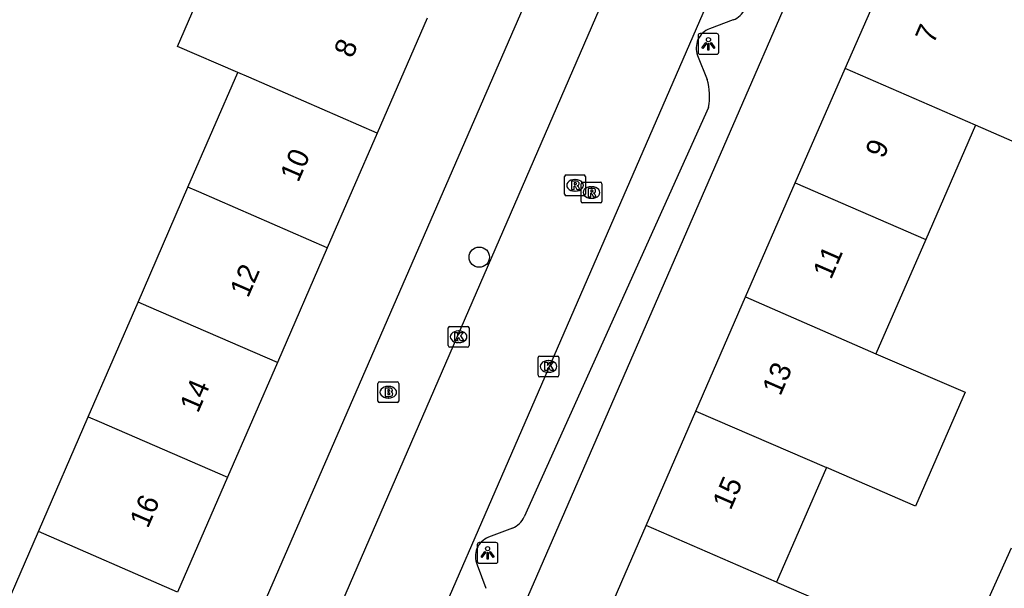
# Model space of a CAD drawing. Extents: x 162812 to 163818, y 381639 to 382470.
# Drawn here: x 163595.91 to 163643.31, y 381854.96 to 381882.34 of the extents above; entities that cross this region are included whole.
import ezdxf

# ---------------------------------------------------------------- set-up
doc = ezdxf.new("R2010")
doc.units = 0
for name, color, linetype in [('IMGEO_Boom', 7, 'Continuous'), ('IMGEO_Brandkraan', 7, 'Continuous'), ('IMGEO_Kolk', 7, 'Continuous'), ('IMGEO_Lichtpunt', 7, 'Continuous'), ('IMGEO_Pand', 7, 'Continuous'), ('IMGEO_Pand_nummerreeks', 7, 'Continuous'), ('IMGEO_Rijbaan_lokaal_open', 7, 'Continuous'), ('IMGEO_Rioolput', 7, 'Continuous'), ('IMGEO_Voetpad_open', 7, 'Continuous')]:
    doc.layers.add(name, color=color, linetype=linetype)

msp = doc.modelspace()

# ---------------------------------------------------------------- linework, layer by layer
at = {"layer": 'IMGEO_Boom'}
msp.add_circle((163618.033, 381870.903), 0.489, dxfattribs=at)
at = {"layer": 'IMGEO_Brandkraan'}
for p, q in [((163613.155, 381863.973), (163613.155, 381864.825)), ((163613.23, 381864.899), (163614.082, 381864.899)), ((163613.643, 381864.679), (163613.668, 381864.679)), ((163614.156, 381864.825), (163614.156, 381863.973)), ((163614.082, 381863.899), (163613.23, 381863.899)), ((163613.666, 381864.119), (163613.641, 381864.119))]:
    msp.add_line(p, q, dxfattribs=at)
for points in [[(163613.155, 381863.973), (163613.155, 381864.825)], [(163613.23, 381864.899), (163614.082, 381864.899)], [(163613.503, 381864.599), (163613.503, 381864.199), (163613.716, 381864.199)], [(163613.734, 381864.599), (163613.503, 381864.599)], [(163614.156, 381864.825), (163614.156, 381863.973)], [(163613.682, 381864.518), (163613.628, 381864.518), (163613.628, 381864.442)], [(163613.628, 381864.442), (163613.681, 381864.442)], [(163613.69, 381864.366), (163613.628, 381864.366), (163613.628, 381864.285)], [(163613.628, 381864.285), (163613.69, 381864.285)], [(163614.082, 381863.899), (163613.23, 381863.899)]]:
    msp.add_lwpolyline(points, dxfattribs=at)
for centre, radius, start, end in [((163613.232, 381864.823), 0.0765, 91.552, 178.448), ((163613.232, 381864.823), 0.0765, 91.552, 178.448), ((163613.738, 381864.454), 0.145, 59.4692, 91.5367), ((163614.08, 381864.823), 0.0765, 1.552, 88.448), ((163614.08, 381864.823), 0.0765, 1.552, 88.448), ((163613.683, 381864.48), 0.0379, 267.8285, 90.9355), ((163613.691, 381864.325), 0.0404, 269.8759, 90.5077), ((163613.722, 381864.45), 0.251, 268.6676, 293.5347), ((163613.763, 381864.501), 0.0922, 285.5137, 58.1501), ((163613.768, 381864.309), 0.105, 301.3115, 78.989), ((163613.232, 381863.975), 0.0765, 181.552, 268.448), ((163613.232, 381863.975), 0.0765, 181.552, 268.448), ((163614.08, 381863.975), 0.0765, 271.552, 358.448), ((163614.08, 381863.975), 0.0765, 271.552, 358.448)]:
    msp.add_arc(centre, radius, start, end, dxfattribs=at)
for centre, major_axis, ratio, start_param, end_param in [((163613.642, 381864.399), (-0.387, 0.002), 0.722429, 4.712389, 7.853982), ((163613.667, 381864.399), (-0.39, 0.002), 0.717154, 1.570796, 4.712389)]:
    msp.add_ellipse(centre, major_axis=major_axis, ratio=ratio, start_param=start_param, end_param=end_param, dxfattribs=at)
at = {"layer": 'IMGEO_Kolk'}
for p, q in [((163616.539, 381866.645), (163616.539, 381867.497)), ((163616.614, 381867.571), (163617.466, 381867.571)), ((163617.54, 381867.497), (163617.54, 381866.645)), ((163617.027, 381867.351), (163617.052, 381867.351)), ((163617.466, 381866.571), (163616.614, 381866.571)), ((163617.05, 381866.791), (163617.025, 381866.791)), ((163620.869, 381865.215), (163620.869, 381866.067)), ((163620.944, 381866.141), (163621.796, 381866.141)), ((163621.87, 381866.067), (163621.87, 381865.215)), ((163621.357, 381865.921), (163621.382, 381865.921)), ((163621.796, 381865.141), (163620.944, 381865.141)), ((163621.38, 381865.361), (163621.355, 381865.361))]:
    msp.add_line(p, q, dxfattribs=at)
for points in [[(163616.539, 381866.645), (163616.539, 381867.497)], [(163616.614, 381867.571), (163617.466, 381867.571)], [(163617.54, 381867.497), (163617.54, 381866.645)], [(163616.86, 381867.271), (163616.983, 381867.271), (163616.983, 381867.12), (163617.113, 381867.271), (163617.277, 381867.271), (163617.131, 381867.12), (163617.284, 381866.871), (163617.132, 381866.871), (163617.047, 381867.035), (163616.983, 381866.968), (163616.983, 381866.871), (163616.86, 381866.871), (163616.86, 381867.271)], [(163617.466, 381866.571), (163616.614, 381866.571)], [(163620.869, 381865.215), (163620.869, 381866.067)], [(163620.944, 381866.141), (163621.796, 381866.141)], [(163621.87, 381866.067), (163621.87, 381865.215)], [(163621.19, 381865.841), (163621.313, 381865.841), (163621.313, 381865.69), (163621.443, 381865.841), (163621.607, 381865.841), (163621.461, 381865.69), (163621.614, 381865.441), (163621.462, 381865.441), (163621.377, 381865.605), (163621.313, 381865.538), (163621.313, 381865.441), (163621.19, 381865.441), (163621.19, 381865.841)], [(163621.796, 381865.141), (163620.944, 381865.141)]]:
    msp.add_lwpolyline(points, dxfattribs=at)
for centre, start, end in [((163616.616, 381867.495), 91.552, 178.448), ((163616.616, 381867.495), 91.552, 178.448), ((163617.464, 381867.495), 1.552, 88.448), ((163617.464, 381867.495), 1.552, 88.448), ((163616.616, 381866.647), 181.552, 268.448), ((163616.616, 381866.647), 181.552, 268.448), ((163617.464, 381866.647), 271.552, 358.448), ((163617.464, 381866.647), 271.552, 358.448), ((163620.946, 381866.065), 91.552, 178.448), ((163620.946, 381866.065), 91.552, 178.448), ((163621.794, 381866.065), 1.552, 88.448), ((163621.794, 381866.065), 1.552, 88.448), ((163620.946, 381865.217), 181.552, 268.448), ((163620.946, 381865.217), 181.552, 268.448), ((163621.794, 381865.217), 271.552, 358.448), ((163621.794, 381865.217), 271.552, 358.448)]:
    msp.add_arc(centre, 0.0765, start, end, dxfattribs=at)
for centre, major_axis, ratio, start_param, end_param in [((163617.026, 381867.071), (-0.387, 0.002), 0.722429, 4.712389, 7.853982), ((163617.051, 381867.071), (-0.39, 0.002), 0.717154, 1.570796, 4.712389), ((163621.356, 381865.641), (-0.387, 0.002), 0.722429, 4.712389, 7.853982), ((163621.381, 381865.641), (-0.39, 0.002), 0.717154, 1.570796, 4.712389)]:
    msp.add_ellipse(centre, major_axis=major_axis, ratio=ratio, start_param=start_param, end_param=end_param, dxfattribs=at)
at = {"layer": 'IMGEO_Lichtpunt'}
for p, q in [((163629.468, 381881.67), (163628.66, 381881.67)), ((163629.468, 381881.67), (163628.66, 381881.67)), ((163628.566, 381881.575), (163628.566, 381880.768)), ((163628.566, 381881.575), (163628.566, 381880.768)), ((163629.562, 381880.768), (163629.562, 381881.575)), ((163629.562, 381880.768), (163629.562, 381881.575)), ((163628.66, 381880.674), (163629.468, 381880.674)), ((163628.66, 381880.674), (163629.468, 381880.674)), ((163617.935, 381857.068), (163617.935, 381856.261)), ((163617.935, 381857.068), (163617.935, 381856.261)), ((163618.837, 381857.163), (163618.029, 381857.163)), ((163618.837, 381857.163), (163618.029, 381857.163)), ((163618.931, 381856.261), (163618.931, 381857.068)), ((163618.931, 381856.261), (163618.931, 381857.068)), ((163618.029, 381856.167), (163618.837, 381856.167)), ((163618.029, 381856.167), (163618.837, 381856.167))]:
    msp.add_line(p, q, dxfattribs=at)
for points in [[(163628.94, 381881.239), (163628.979, 381881.211), (163628.791, 381880.949), (163628.753, 381880.976), (163628.94, 381881.239)], [(163629.042, 381881.191), (163629.089, 381881.191), (163629.089, 381880.869), (163629.042, 381880.869), (163629.042, 381881.191)], [(163629.152, 381881.211), (163629.19, 381881.238), (163629.377, 381880.976), (163629.338, 381880.948), (163629.152, 381881.211)], [(163618.309, 381856.732), (163618.348, 381856.704), (163618.16, 381856.442), (163618.122, 381856.469), (163618.309, 381856.732)], [(163618.411, 381856.684), (163618.458, 381856.684), (163618.458, 381856.362), (163618.411, 381856.362), (163618.411, 381856.684)], [(163618.521, 381856.704), (163618.559, 381856.731), (163618.746, 381856.469), (163618.707, 381856.441), (163618.521, 381856.704)]]:
    msp.add_lwpolyline(points, dxfattribs=at)
for centre in [(163629.065, 381881.373), (163618.434, 381856.866)]:
    msp.add_circle(centre, 0.0994, dxfattribs=at)
for centre, start, end in [((163628.66, 381881.575), 90, 180), ((163628.66, 381881.575), 90, 180), ((163629.468, 381881.575), 0, 90), ((163629.468, 381881.575), 0, 90), ((163628.66, 381880.768), 180, 270), ((163628.66, 381880.768), 180, 270), ((163629.468, 381880.768), 270, 0), ((163629.468, 381880.768), 270, 360), ((163618.029, 381857.068), 90, 180), ((163618.029, 381857.068), 90, 180), ((163618.837, 381857.068), 0, 90), ((163618.837, 381857.068), 0, 90), ((163618.029, 381856.261), 180, 270), ((163618.029, 381856.261), 180, 270), ((163618.837, 381856.261), 270, 0), ((163618.837, 381856.261), 270, 360)]:
    msp.add_arc(centre, 0.0946, start, end, dxfattribs=at)
at = {"layer": 'IMGEO_Pand'}
for points in [[(163606.415, 381879.791), (163603.503, 381881.046), (163605.903, 381886.568), (163608.816, 381885.315)], [(163635.644, 381879.985), (163638.046, 381885.483)], [(163644.306, 381882.76), (163648.208, 381881.063), (163645.815, 381875.561), (163641.914, 381877.258)], [(163615.519, 381882.404), (163613.117, 381876.879)], [(163604.013, 381874.266), (163606.415, 381879.791)], [(163613.117, 381876.879), (163606.936, 381879.566), (163606.415, 381879.791)], [(163633.242, 381874.487), (163635.644, 381879.985)], [(163641.914, 381877.258), (163635.644, 381879.985)], [(163641.914, 381877.258), (163639.521, 381871.756)], [(163613.117, 381876.879), (163610.716, 381871.354)], [(163601.612, 381868.742), (163604.013, 381874.266)], [(163610.716, 381871.354), (163604.534, 381874.041), (163604.013, 381874.266)], [(163630.851, 381868.986), (163633.242, 381874.487)], [(163633.242, 381874.487), (163639.521, 381871.756)], [(163639.521, 381871.756), (163637.128, 381866.253)], [(163610.716, 381871.354), (163608.315, 381865.83)], [(163628.46, 381863.488), (163630.851, 381868.986)], [(163630.851, 381868.986), (163637.128, 381866.253)], [(163599.211, 381863.218), (163601.612, 381868.742)], [(163608.315, 381865.83), (163602.133, 381868.517), (163601.612, 381868.742)], [(163637.128, 381866.253), (163641.416, 381864.405), (163639.027, 381858.912), (163634.743, 381860.768)], [(163608.315, 381865.83), (163605.913, 381860.305)], [(163596.81, 381857.692), (163599.211, 381863.218)], [(163599.211, 381863.218), (163599.732, 381862.992), (163605.913, 381860.305)], [(163626.066, 381857.98), (163628.46, 381863.488)], [(163628.46, 381863.488), (163634.743, 381860.768)], [(163634.743, 381860.768), (163632.343, 381855.248)], [(163605.913, 381860.305), (163603.511, 381854.779)], [(163623.673, 381852.476), (163626.066, 381857.98)], [(163632.343, 381855.248), (163626.066, 381857.98)], [(163594.409, 381852.168), (163596.81, 381857.692)], [(163603.511, 381854.779), (163596.81, 381857.692)], [(163645.538, 381852.771), (163642.419, 381854.162), (163643.647, 381856.913)], [(163632.343, 381855.248), (163636.015, 381853.662), (163633.622, 381848.159), (163633.072, 381848.397)]]:
    msp.add_lwpolyline(points, dxfattribs=at)
at = {"layer": 'IMGEO_Rijbaan_lokaal_open'}
for points in [[(163596.148, 381807.508), (163638.775, 381905.586)], [(163598.506, 381824.489), (163629.547, 381896.068)]]:
    msp.add_lwpolyline(points, dxfattribs=at)
at = {"layer": 'IMGEO_Rioolput'}
for p, q in [((163622.142, 381873.933), (163622.142, 381874.785)), ((163622.217, 381874.859), (163623.069, 381874.859)), ((163622.63, 381874.639), (163622.655, 381874.639)), ((163623.143, 381874.785), (163623.143, 381873.933)), ((163622.653, 381874.079), (163622.628, 381874.079)), ((163622.935, 381873.589), (163622.935, 381874.441)), ((163623.01, 381874.515), (163623.862, 381874.515)), ((163623.423, 381874.295), (163623.448, 381874.295)), ((163623.936, 381874.441), (163623.936, 381873.589)), ((163623.069, 381873.859), (163622.217, 381873.859)), ((163623.446, 381873.735), (163623.421, 381873.735)), ((163623.862, 381873.515), (163623.01, 381873.515))]:
    msp.add_line(p, q, dxfattribs=at)
for points in [[(163622.142, 381873.933), (163622.142, 381874.785)], [(163622.217, 381874.859), (163623.069, 381874.859)], [(163622.731, 381874.557), (163622.479, 381874.559), (163622.479, 381874.159)], [(163623.143, 381874.785), (163623.143, 381873.933)], [(163622.479, 381874.159), (163622.603, 381874.159), (163622.603, 381874.321), (163622.614, 381874.321)], [(163622.657, 381874.478), (163622.603, 381874.478), (163622.603, 381874.397)], [(163622.603, 381874.397), (163622.655, 381874.397)], [(163622.661, 381874.292), (163622.732, 381874.159), (163622.872, 381874.159), (163622.807, 381874.285)], [(163622.935, 381873.589), (163622.935, 381874.441)], [(163623.01, 381874.515), (163623.862, 381874.515)], [(163623.524, 381874.213), (163623.272, 381874.215), (163623.272, 381873.815)], [(163623.45, 381874.134), (163623.396, 381874.134), (163623.396, 381874.053)], [(163623.936, 381874.441), (163623.936, 381873.589)], [(163623.069, 381873.859), (163622.217, 381873.859)], [(163623.272, 381873.815), (163623.396, 381873.815), (163623.396, 381873.977), (163623.407, 381873.977)], [(163623.396, 381874.053), (163623.448, 381874.053)], [(163623.454, 381873.948), (163623.525, 381873.815), (163623.665, 381873.815), (163623.6, 381873.941)], [(163623.862, 381873.515), (163623.01, 381873.515)]]:
    msp.add_lwpolyline(points, dxfattribs=at)
for centre, radius, start, end in [((163622.219, 381874.783), 0.0765, 91.552, 178.448), ((163622.219, 381874.783), 0.0765, 91.552, 178.448), ((163622.73, 381874.447), 0.109, 350.3612, 89.416), ((163623.067, 381874.783), 0.0765, 1.552, 88.448), ((163623.067, 381874.783), 0.0765, 1.552, 88.448), ((163622.613, 381874.268), 0.0533, 26.0293, 88.6989), ((163622.639, 381874.586), 0.19, 274.7715, 282.9687), ((163622.663, 381874.382), 0.0964, 77.0061, 93.1865), ((163622.677, 381874.439), 0.0378, 276.6634, 79.6772), ((163622.728, 381874.447), 0.112, 277.5842, 350.9817), ((163622.712, 381874.232), 0.108, 29.5134, 73.7905), ((163623.012, 381874.439), 0.0765, 91.552, 178.448), ((163623.012, 381874.439), 0.0765, 91.552, 178.448), ((163623.456, 381874.038), 0.0964, 77.0061, 93.1865), ((163623.47, 381874.095), 0.0378, 276.6634, 79.6772), ((163623.523, 381874.103), 0.109, 350.3612, 89.416), ((163623.521, 381874.103), 0.112, 277.5842, 350.9817), ((163623.86, 381874.439), 0.0765, 1.552, 88.448), ((163623.86, 381874.439), 0.0765, 1.552, 88.448), ((163622.219, 381873.935), 0.0765, 181.552, 268.448), ((163622.219, 381873.935), 0.0765, 181.552, 268.448), ((163623.067, 381873.935), 0.0765, 271.552, 358.448), ((163623.067, 381873.935), 0.0765, 271.552, 358.448), ((163623.406, 381873.924), 0.0533, 26.0293, 88.6989), ((163623.432, 381874.242), 0.19, 274.7715, 282.9687), ((163623.505, 381873.888), 0.108, 29.5134, 73.7905), ((163623.012, 381873.591), 0.0765, 181.552, 268.448), ((163623.012, 381873.591), 0.0765, 181.552, 268.448), ((163623.86, 381873.591), 0.0765, 271.552, 358.448), ((163623.86, 381873.591), 0.0765, 271.552, 358.448)]:
    msp.add_arc(centre, radius, start, end, dxfattribs=at)
for centre, major_axis, ratio, start_param, end_param in [((163622.629, 381874.359), (-0.387, 0.002), 0.722429, 4.712389, 7.853982), ((163622.654, 381874.359), (-0.39, 0.002), 0.717154, 1.570796, 4.712389), ((163623.422, 381874.015), (-0.387, 0.002), 0.722429, 4.712389, 7.853982), ((163623.447, 381874.015), (-0.39, 0.002), 0.717154, 1.570796, 4.712389)]:
    msp.add_ellipse(centre, major_axis=major_axis, ratio=ratio, start_param=start_param, end_param=end_param, dxfattribs=at)
at = {"layer": 'IMGEO_Voetpad_open'}
for points in [[(163642.997, 381906.578), (163607.315, 381824.559)], [(163626.431, 381897.379), (163596.726, 381829.072)], [(163630.253, 381882.329), (163629.122, 381881.903)], [(163628.545, 381880.607), (163629.004, 381879.461)], [(163629.062, 381878.11), (163620.198, 381858.402)], [(163619.629, 381857.86), (163618.479, 381857.42)], [(163617.928, 381856.094), (163618.354, 381854.959)]]:
    msp.add_lwpolyline(points, dxfattribs=at)
for centre, radius, start, end in [((163629.941, 381883.231), 0.955, 289.0697, 336.727), ((163629.468, 381880.972), 0.993, 110.4026, 201.5986), ((163626.326, 381878.669), 2.793, 348.4489, 16.4677), ((163619.226, 381858.853), 1.072, 292.1012, 335.1145), ((163618.85, 381856.488), 1.003, 111.7253, 203.1455)]:
    msp.add_arc(centre, radius, start, end, dxfattribs=at)

# ---------------------------------------------------------------- texts
at = {"layer": 'IMGEO_Pand_nummerreeks'}
for s, rotation, p in [('7', 66.4918, (163639.898, 381881.132)), ('8', 66.5075, (163611.916, 381880.438)), ('9', 66.492, (163637.494, 381875.608)), ('10', 66.5075, (163609.32, 381874.464)), ('11', 66.492, (163634.964, 381869.789)), ('12', 66.5075, (163606.904, 381868.907)), ('13', 66.492, (163632.525, 381864.182)), ('14', 66.5075, (163604.493, 381863.359)), ('15', 66.492, (163630.132, 381858.68)), ('16', 66.5075, (163602.08, 381857.807))]:
    msp.add_text(s, height=1, rotation=rotation, dxfattribs=at).set_placement(p)

doc.saveas('drawing.dxf')
